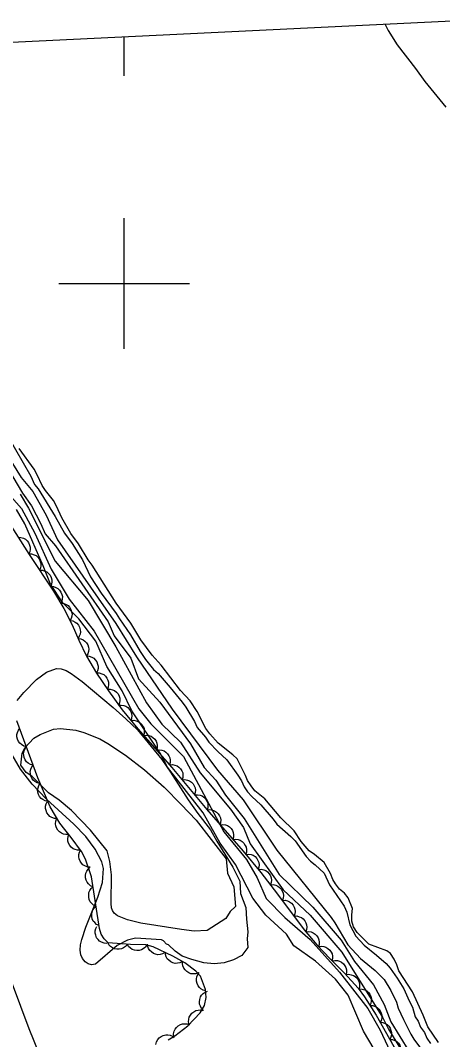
# Model space of a CAD drawing. Extents: x 336540 to 340074, y 5572036 to 5573747.
# Drawn here: x 338184.1 to 338248.7, y 5573484.2 to 5573640.3 of the extents above; entities that cross this region are included whole.
import ezdxf

# ---------------------------------------------------------------- set-up
doc = ezdxf.new("R2010")
doc.units = 0
for name, color, linetype in [('Niveau 1', 7, 'Continuous'), ('Niveau 2', 7, 'Continuous'), ('Niveau 21', 7, 'Continuous'), ('Niveau 4', 7, 'Continuous'), ('Niveau 44', 7, 'Continuous'), ('Niveau 60', 7, 'Continuous'), ('Niveau 61', 7, 'Continuous')]:
    doc.layers.add(name, color=color, linetype=linetype)

msp = doc.modelspace()

# ---------------------------------------------------------------- linework, layer by layer
at = {"layer": 'Niveau 1'}
msp.add_lwpolyline([(338181.95, 5573568.15), (338184.28, 5573565.55), (338186.33, 5573561.75), (338188.8, 5573556.27), (338191.59, 5573551.67), (338195.39, 5573546.76), (338202.25, 5573534.89), (338204.07, 5573532.61), (338209.07, 5573527.6), (338215.24, 5573516.05), (338218.69, 5573511.8), (338220.35, 5573509.01), (338221.7, 5573505.86), (338224.56, 5573502.95), (338228.44, 5573499.57), (338232.93, 5573494.55), (338237.28, 5573489), (338239.14, 5573485.7), (338241.43, 5573480.89)], dxfattribs=at)
at = {"layer": 'Niveau 2'}
for points in [[(338182.19, 5573576.64), (338185.71, 5573570.52), (338186.24, 5573569.22), (338186.83, 5573568.55), (338189.42, 5573564.31), (338190.84, 5573561.76), (338192.01, 5573560.18), (338193.6, 5573557.69), (338194.85, 5573555.09), (338196.44, 5573552.6), (338198.78, 5573549.5), (338199.25, 5573548.65), (338200.95, 5573546.23), (338202.43, 5573543.68), (338203.25, 5573542.44), (338204.48, 5573540.92), (338205.18, 5573540.31), (338207.04, 5573538.17), (338208.85, 5573535.92), (338209.44, 5573535.13), (338210.74, 5573532.92), (338211.15, 5573532.02), (338212.44, 5573530.56), (338212.96, 5573529.77), (338214.3, 5573528.36), (338215.69, 5573527.08), (338217.39, 5573524.71), (338217.92, 5573523.86), (338218.34, 5573522.96), (338218.87, 5573522.17), (338219.51, 5573521.44), (338220.9, 5573520.21), (338222.77, 5573518.01), (338223.35, 5573517.22), (338225.5, 5573515.32), (338226.14, 5573514.65), (338227.84, 5573512.28), (338228.48, 5573511.55), (338229.23, 5573511), (338230.57, 5573509.71), (338231.4, 5573507.95), (338233.63, 5573504.68), (338234.04, 5573503.78), (338234.54, 5573501.84), (338235.43, 5573500.09), (338236.71, 5573498.68), (338238.62, 5573497.18), (338240.07, 5573495.9), (338240.71, 5573495.17), (338241.76, 5573493.64), (338242.76, 5573492.01), (338243.6, 5573490.19), (338244.13, 5573489.23), (338244.53, 5573487.73), (338245, 5573487.05), (338245.36, 5573486.14), (338245.94, 5573485.35), (338246.3, 5573484.45), (338246.89, 5573483.66)], [(338182.91, 5573572.43), (338184.2, 5573570.28), (338186.01, 5573568.17), (338188.05, 5573564.55), (338189.77, 5573560.74), (338198.73, 5573547.95), (338201.85, 5573542.85), (338207.33, 5573534.81), (338214.26, 5573525.49), (338218.22, 5573520.95), (338223.35, 5573513.23), (338231.65, 5573502.92), (338232.24, 5573502.13), (338234.24, 5573498.74), (338236.16, 5573496.67), (338238.41, 5573494.83), (338239.75, 5573493.43), (338240.81, 5573491.74), (338241.64, 5573489.99), (338241.94, 5573489.08), (338242.72, 5573487.32), (338243.87, 5573485.09), (338244.34, 5573484.3), (338245.51, 5573482.72)], [(338182.29, 5573571.53), (338184.43, 5573567.88), (338185.81, 5573565.98), (338187.23, 5573563.18), (338187.87, 5573561.65), (338189.47, 5573559.85), (338197.52, 5573548.22), (338198.47, 5573546.08), (338201.01, 5573542.63), (338202.2, 5573539.47), (338205.44, 5573535.9), (338210.16, 5573529.52), (338212.22, 5573525.91), (338213.99, 5573523.95), (338215.49, 5573521.66), (338218.37, 5573518.08), (338223.7, 5573509.52), (338228.87, 5573504.52), (338233.2, 5573499.49), (338235.23, 5573496.2), (338238.12, 5573492.61), (338239.8, 5573489.63), (338240.78, 5573486.97), (338251.84, 5573469.03)], [(338184.07, 5573567.74), (338185.36, 5573565.58), (338189.42, 5573557.49), (338194.47, 5573551.46), (338198.73, 5573544.38), (338203.4, 5573535.79), (338205.76, 5573532.53), (338208.61, 5573529.79), (338211.64, 5573525.07), (338216.25, 5573519.5), (338218.26, 5573516.7), (338219.25, 5573514.2), (338224.34, 5573507.18), (338228.43, 5573503.31), (338233.29, 5573497.63), (338239.56, 5573487.59), (338240.42, 5573485.82), (338249.91, 5573470.3)], [(338238.27, 5573482.78), (338236.62, 5573485.56), (338234.29, 5573491.06), (338232.32, 5573493.49), (338229.29, 5573496.23), (338225.96, 5573498.6), (338224.85, 5573500.41), (338221.65, 5573503.3), (338219.67, 5573505.92), (338217.02, 5573511.05), (338214.67, 5573514.31), (338212.06, 5573518.94), (338206.61, 5573525.94), (338205.5, 5573528.1), (338201.14, 5573534.56), (338199.68, 5573537.62), (338197.31, 5573541.34), (338195.66, 5573545.25), (338193.03, 5573548.66), (338190.6, 5573551.1), (338188.72, 5573553.98), (338187.57, 5573556.78), (338184.76, 5573563.18), (338183.48, 5573565.39)], [(338183.59, 5573536.14), (338184.63, 5573537.39), (338186.57, 5573539.38), (338188.11, 5573540.48), (338189.61, 5573541.06), (338190.36, 5573541), (338191.12, 5573540.74), (338191.89, 5573540.31), (338193.54, 5573539.06), (338198.28, 5573535.08), (338200.26, 5573533.36), (338202.02, 5573531.66), (338205.76, 5573527.13), (338207.09, 5573525.2), (338209.78, 5573520.97), (338211.26, 5573518.88), (338213.21, 5573516.36), (338214.15, 5573514.6), (338216.62, 5573510.63), (338217.68, 5573508.52), (338217.77, 5573506.59), (338218.6, 5573504.47), (338218.69, 5573502.67), (338218.9, 5573500.75), (338218.83, 5573499.67), (338218.9, 5573498.34), (338217.97, 5573497.1), (338216.71, 5573496.46), (338215.31, 5573496), (338213.78, 5573495.84), (338212.2, 5573496.01), (338210.32, 5573496.52), (338208.85, 5573497.03), (338207.77, 5573497.76), (338206.76, 5573498.76), (338206.46, 5573498.85), (338205.98, 5573499.39), (338205.72, 5573499.54), (338201.71, 5573499.79)], [(338191.9, 5573519.3), (338190.02, 5573520.89), (338188.41, 5573522.03), (338185.87, 5573524.55), (338185, 5573525.11), (338184.17, 5573526.25), (338184.38, 5573528.08), (338184.79, 5573528.91), (338186.15, 5573530.38), (338187.11, 5573530.97), (338189.15, 5573531.76), (338190.22, 5573531.86), (338192.61, 5573531.61), (338193.83, 5573531.27), (338196.26, 5573530.3), (338197.49, 5573529.59), (338200.18, 5573527.79), (338203.08, 5573525.52), (338206.08, 5573522.88), (338208.72, 5573520.26), (338211.01, 5573517.85), (338215.59, 5573511.9), (338215.82, 5573509.75), (338216.76, 5573507.63), (338217.03, 5573504.63), (338216.22, 5573503.87), (338215.55, 5573502.76), (338212.69, 5573500.93), (338210.68, 5573500.87), (338208.77, 5573501.1), (338202.54, 5573502.08), (338200.5, 5573502.59), (338198.94, 5573503.2), (338198.44, 5573503.59), (338198.18, 5573504.01), (338198.04, 5573504.42), (338197.97, 5573505.1), (338198.02, 5573509.49), (338197.78, 5573511.51), (338197.39, 5573513.13), (338194.81, 5573516.31), (338191.9, 5573519.3)], [(338201.71, 5573499.79), (338200.49, 5573499.49), (338198.93, 5573498.63), (338195.62, 5573495.8), (338195, 5573495.71), (338194.48, 5573495.83), (338194, 5573496.17), (338193.59, 5573496.64), (338193.36, 5573497.24), (338193.26, 5573497.96), (338193.29, 5573498.75), (338193.48, 5573499.58), (338194.13, 5573501.48), (338195.94, 5573506.03), (338196.66, 5573508.32), (338196.81, 5573510.43), (338196.54, 5573511.46), (338195.57, 5573513.41), (338194.13, 5573515.35), (338192.3, 5573517.23), (338188.09, 5573521.05), (338185.89, 5573523.34), (338184.11, 5573525.64), (338182.86, 5573527.84)]]:
    msp.add_lwpolyline(points, dxfattribs=at)
at = {"layer": 'Niveau 21'}
msp.add_lwpolyline([(338116.61, 5573633.76), (338120.48, 5573628.01), (338129.05, 5573614.96), (338140.73, 5573597.54), (338143.01, 5573593.95), (338145.41, 5573589.84), (338148.11, 5573584.82), (338149.66, 5573581.77), (338152.43, 5573575.98), (338155.71, 5573568.42), (338158.92, 5573560.51), (338161.39, 5573554.12), (338162.78, 5573550.25), (338171.72, 5573524.2), (338182.83, 5573492.76), (338185.39, 5573485.95), (338187.03, 5573481.9)], dxfattribs=at)
at = {"layer": 'Niveau 4'}
for points in [[(338239.9, 5573639.72), (338240.4, 5573638.74), (338241.76, 5573636.55), (338244.59, 5573632.91), (338246.02, 5573630.91), (338249.19, 5573626.99)], [(338217.27, 5573527.21), (338216.63, 5573527.82), (338214.37, 5573529.61), (338213.09, 5573531.07), (338212.5, 5573531.86), (338211.14, 5573534.46), (338210.08, 5573536.1), (338208.63, 5573537.67), (338205.64, 5573541.59), (338204.29, 5573543.11), (338202.54, 5573545.42), (338201, 5573547.97), (338198.78, 5573551.07), (338195.07, 5573556.89), (338194.48, 5573557.68), (338193, 5573560.14), (338191.83, 5573561.72), (338190.42, 5573564.1), (338189.64, 5573565.91), (338189.16, 5573566.76), (338187.94, 5573568.28), (338187.41, 5573569.07), (338186.69, 5573570.71), (338186.21, 5573571.56), (338183.93, 5573574.72)], [(338248.1, 5573483.81), (338246.46, 5573486.18), (338245.74, 5573487.99), (338244.13, 5573491.56), (338242.01, 5573494.78), (338241.71, 5573495.68), (338241.29, 5573496.58), (338240.76, 5573497.43), (338240.19, 5573497.82), (338237.43, 5573498.85), (338235.63, 5573500.64), (338235.1, 5573501.49), (338234.85, 5573502.4), (338234.83, 5573503.37), (338234.93, 5573504.34), (338234.27, 5573505.93), (338233.69, 5573506.66), (338232.93, 5573507.28), (338232.35, 5573508.07), (338231.94, 5573508.74), (338231.58, 5573509.65), (338230.57, 5573511.35), (338229.13, 5573512.58), (338228.32, 5573513.13), (338227.09, 5573514.59), (338225.98, 5573516.23), (338223.94, 5573518.19), (338221.49, 5573521.12), (338219.99, 5573522.34), (338219.4, 5573523.07), (338218.87, 5573523.92), (338218.57, 5573524.66), (338217.27, 5573527.21)]]:
    msp.add_lwpolyline(points, dxfattribs=at)
at = {"layer": 'Niveau 44'}
for points in [[(338181.73, 5573564.35), (338185.43, 5573558.53), (338189.18, 5573552.88), (338190.75, 5573550.24), (338192.01, 5573547.75), (338193.06, 5573545.37), (338194.24, 5573542.96), (338195.76, 5573540.36), (338197.59, 5573537.63), (338199.68, 5573534.75), (338202.07, 5573531.83), (338207.29, 5573525.91), (338212.64, 5573519.45), (338218.2, 5573513.08), (338220.91, 5573509.82), (338223.47, 5573506.53), (338227.55, 5573501.03), (338229.45, 5573498.76), (338231.5, 5573496.59), (338233.72, 5573494.42), (338235.8, 5573492.1), (338236.77, 5573490.78), (338238.54, 5573487.98), (338245.15, 5573476.3)], [(338183.77, 5573561.14), (338184.19, 5573561.12), (338184.58, 5573560.99), (338184.87, 5573560.85), (338185.13, 5573560.61), (338185.36, 5573560.32), (338185.5, 5573559.96), (338185.6, 5573559.65), (338185.59, 5573559.3), (338185.53, 5573558.93), (338185.38, 5573558.6)], [(338185.38, 5573558.6), (338185.8, 5573558.6), (338186.19, 5573558.48), (338186.49, 5573558.34), (338186.75, 5573558.1), (338186.98, 5573557.82), (338187.14, 5573557.46), (338187.24, 5573557.15), (338187.24, 5573556.8), (338187.18, 5573556.44), (338187.04, 5573556.1)], [(338187.04, 5573556.1), (338187.46, 5573556.1), (338187.85, 5573555.98), (338188.15, 5573555.84), (338188.41, 5573555.6), (338188.64, 5573555.32), (338188.79, 5573554.97), (338188.89, 5573554.65), (338188.9, 5573554.3), (338188.84, 5573553.94), (338188.7, 5573553.6)], [(338188.74, 5573553.63), (338189.15, 5573553.6), (338189.53, 5573553.46), (338189.83, 5573553.31), (338190.08, 5573553.06), (338190.29, 5573552.76), (338190.43, 5573552.4), (338190.52, 5573552.09), (338190.5, 5573551.74), (338190.42, 5573551.37), (338190.27, 5573551.05)], [(338190.33, 5573551.08), (338190.74, 5573551.03), (338191.11, 5573550.86), (338191.39, 5573550.69), (338191.63, 5573550.42), (338191.82, 5573550.11), (338191.93, 5573549.74), (338192, 5573549.42), (338191.96, 5573549.07), (338191.85, 5573548.72), (338191.68, 5573548.4)], [(338191.72, 5573548.42), (338192.13, 5573548.34), (338192.49, 5573548.16), (338192.76, 5573547.97), (338192.98, 5573547.69), (338193.16, 5573547.37), (338193.25, 5573547), (338193.3, 5573546.68), (338193.24, 5573546.33), (338193.12, 5573545.98), (338192.93, 5573545.67)], [(338192.91, 5573545.67), (338193.33, 5573545.61), (338193.7, 5573545.44), (338193.98, 5573545.26), (338194.21, 5573545), (338194.4, 5573544.68), (338194.5, 5573544.31), (338194.56, 5573543.99), (338194.52, 5573543.64), (338194.41, 5573543.29), (338194.23, 5573542.97)], [(338194.23, 5573542.97), (338194.65, 5573542.95), (338195.03, 5573542.8), (338195.32, 5573542.65), (338195.57, 5573542.4), (338195.78, 5573542.1), (338195.92, 5573541.74), (338196, 5573541.42), (338195.98, 5573541.07), (338195.9, 5573540.71), (338195.75, 5573540.38)], [(338195.74, 5573540.38), (338196.16, 5573540.38), (338196.55, 5573540.26), (338196.85, 5573540.12), (338197.12, 5573539.89), (338197.35, 5573539.6), (338197.5, 5573539.25), (338197.61, 5573538.94), (338197.61, 5573538.59), (338197.55, 5573538.22), (338197.42, 5573537.89)], [(338197.41, 5573537.88), (338197.82, 5573537.9), (338198.22, 5573537.79), (338198.52, 5573537.67), (338198.79, 5573537.44), (338199.04, 5573537.16), (338199.21, 5573536.82), (338199.32, 5573536.51), (338199.33, 5573536.16), (338199.29, 5573535.79), (338199.17, 5573535.46)], [(338199.13, 5573535.42), (338199.54, 5573535.46), (338199.94, 5573535.38), (338200.25, 5573535.27), (338200.54, 5573535.07), (338200.8, 5573534.8), (338200.99, 5573534.47), (338201.12, 5573534.17), (338201.15, 5573533.82), (338201.13, 5573533.45), (338201.03, 5573533.1)], [(338185.02, 5573529.09), (338184.62, 5573529.19), (338184.27, 5573529.4), (338184.01, 5573529.6), (338183.81, 5573529.89), (338183.65, 5573530.23), (338183.58, 5573530.6), (338183.56, 5573530.93), (338183.64, 5573531.27), (338183.79, 5573531.61), (338184, 5573531.91)], [(338206.71, 5573484.21), (338207.73, 5573484.83), (338209.75, 5573486.37), (338211.64, 5573488.33), (338212.28, 5573489.47), (338212.53, 5573490.7), (338212.42, 5573491.9), (338211.68, 5573493.95), (338210.97, 5573494.72), (338209.28, 5573495.98), (338207.41, 5573497.01), (338204.4, 5573498.46), (338203.29, 5573498.75), (338200.93, 5573498.79), (338197.55, 5573499.08), (338196.9, 5573499.68), (338196.48, 5573500.4), (338196.22, 5573501.27), (338194.96, 5573509.18), (338194.09, 5573511.85), (338193.44, 5573513.02), (338191.86, 5573515.2), (338190.12, 5573517.39), (338188.64, 5573519.89), (338186.76, 5573524.31), (338183.58, 5573533.05)], [(338201.03, 5573533.1), (338201.44, 5573533.14), (338201.84, 5573533.06), (338202.15, 5573532.95), (338202.44, 5573532.74), (338202.7, 5573532.48), (338202.89, 5573532.15), (338203.02, 5573531.85), (338203.05, 5573531.5), (338203.03, 5573531.13), (338202.93, 5573530.78)], [(338202.97, 5573530.81), (338203.38, 5573530.87), (338203.78, 5573530.8), (338204.1, 5573530.7), (338204.39, 5573530.51), (338204.66, 5573530.25), (338204.86, 5573529.93), (338205, 5573529.63), (338205.05, 5573529.28), (338205.04, 5573528.91), (338204.95, 5573528.56)], [(338186.05, 5573526.27), (338185.64, 5573526.37), (338185.29, 5573526.58), (338185.04, 5573526.78), (338184.84, 5573527.07), (338184.68, 5573527.41), (338184.61, 5573527.79), (338184.59, 5573528.11), (338184.67, 5573528.45), (338184.81, 5573528.8), (338185.02, 5573529.09)], [(338204.95, 5573528.56), (338205.36, 5573528.62), (338205.77, 5573528.55), (338206.08, 5573528.45), (338206.37, 5573528.26), (338206.64, 5573528), (338206.84, 5573527.68), (338206.98, 5573527.38), (338207.03, 5573527.03), (338207.02, 5573526.66), (338206.93, 5573526.31)], [(338187.07, 5573523.45), (338186.67, 5573523.55), (338186.32, 5573523.76), (338186.06, 5573523.97), (338185.86, 5573524.25), (338185.7, 5573524.59), (338185.64, 5573524.97), (338185.61, 5573525.29), (338185.69, 5573525.63), (338185.84, 5573525.98), (338186.05, 5573526.27)], [(338206.95, 5573526.32), (338207.36, 5573526.36), (338207.76, 5573526.28), (338208.07, 5573526.18), (338208.36, 5573525.97), (338208.62, 5573525.71), (338208.81, 5573525.38), (338208.94, 5573525.08), (338208.98, 5573524.73), (338208.96, 5573524.36), (338208.86, 5573524.01)], [(338208.86, 5573524.01), (338209.28, 5573524.05), (338209.67, 5573523.97), (338209.99, 5573523.87), (338210.27, 5573523.66), (338210.53, 5573523.4), (338210.72, 5573523.07), (338210.86, 5573522.77), (338210.9, 5573522.42), (338210.87, 5573522.05), (338210.77, 5573521.7)], [(338188.29, 5573520.71), (338187.88, 5573520.79), (338187.52, 5573520.98), (338187.26, 5573521.17), (338187.04, 5573521.45), (338186.87, 5573521.77), (338186.78, 5573522.14), (338186.73, 5573522.47), (338186.8, 5573522.81), (338186.92, 5573523.16), (338187.12, 5573523.47)], [(338210.77, 5573521.7), (338211.19, 5573521.74), (338211.59, 5573521.66), (338211.9, 5573521.56), (338212.19, 5573521.35), (338212.45, 5573521.09), (338212.64, 5573520.76), (338212.77, 5573520.46), (338212.81, 5573520.11), (338212.79, 5573519.74), (338212.69, 5573519.39)], [(338189.72, 5573518.07), (338189.3, 5573518.1), (338188.92, 5573518.24), (338188.63, 5573518.39), (338188.38, 5573518.64), (338188.16, 5573518.94), (338188.02, 5573519.3), (338187.94, 5573519.61), (338187.96, 5573519.96), (338188.03, 5573520.33), (338188.19, 5573520.65)], [(338212.69, 5573519.39), (338213.1, 5573519.45), (338213.5, 5573519.38), (338213.82, 5573519.28), (338214.11, 5573519.08), (338214.38, 5573518.82), (338214.58, 5573518.5), (338214.72, 5573518.2), (338214.76, 5573517.85), (338214.75, 5573517.48), (338214.66, 5573517.13)], [(338191.49, 5573515.66), (338191.08, 5573515.63), (338190.68, 5573515.72), (338190.37, 5573515.83), (338190.09, 5573516.04), (338189.83, 5573516.31), (338189.65, 5573516.65), (338189.52, 5573516.95), (338189.49, 5573517.3), (338189.52, 5573517.67), (338189.63, 5573518.01)], [(338214.66, 5573517.13), (338215.08, 5573517.19), (338215.48, 5573517.12), (338215.79, 5573517.02), (338216.08, 5573516.82), (338216.35, 5573516.56), (338216.55, 5573516.24), (338216.69, 5573515.94), (338216.74, 5573515.59), (338216.73, 5573515.22), (338216.63, 5573514.87)], [(338193.28, 5573513.25), (338192.86, 5573513.23), (338192.46, 5573513.34), (338192.16, 5573513.47), (338191.89, 5573513.69), (338191.65, 5573513.97), (338191.48, 5573514.31), (338191.36, 5573514.62), (338191.35, 5573514.97), (338191.39, 5573515.34), (338191.51, 5573515.68)], [(338216.63, 5573514.87), (338217.05, 5573514.93), (338217.45, 5573514.86), (338217.76, 5573514.76), (338218.06, 5573514.56), (338218.32, 5573514.3), (338218.52, 5573513.98), (338218.66, 5573513.68), (338218.71, 5573513.33), (338218.7, 5573512.96), (338218.61, 5573512.61)], [(338194.76, 5573510.64), (338194.34, 5573510.68), (338193.97, 5573510.83), (338193.68, 5573510.99), (338193.44, 5573511.25), (338193.23, 5573511.55), (338193.1, 5573511.92), (338193.03, 5573512.23), (338193.05, 5573512.58), (338193.14, 5573512.94), (338193.3, 5573513.27)], [(338218.6, 5573512.6), (338219.01, 5573512.65), (338219.41, 5573512.57), (338219.72, 5573512.46), (338220.01, 5573512.26), (338220.27, 5573511.99), (338220.46, 5573511.66), (338220.59, 5573511.36), (338220.63, 5573511.01), (338220.61, 5573510.64), (338220.51, 5573510.3)], [(338195.21, 5573507.63), (338194.83, 5573507.8), (338194.53, 5573508.08), (338194.31, 5573508.33), (338194.17, 5573508.65), (338194.08, 5573509.01), (338194.08, 5573509.39), (338194.12, 5573509.71), (338194.27, 5573510.04), (338194.47, 5573510.34), (338194.74, 5573510.59)], [(338220.53, 5573510.31), (338220.95, 5573510.34), (338221.34, 5573510.25), (338221.65, 5573510.13), (338221.93, 5573509.92), (338222.18, 5573509.64), (338222.36, 5573509.31), (338222.49, 5573509.01), (338222.51, 5573508.65), (338222.48, 5573508.28), (338222.37, 5573507.94)], [(338195.68, 5573504.66), (338195.3, 5573504.84), (338195, 5573505.11), (338194.78, 5573505.36), (338194.64, 5573505.69), (338194.55, 5573506.04), (338194.56, 5573506.43), (338194.59, 5573506.75), (338194.74, 5573507.07), (338194.94, 5573507.38), (338195.21, 5573507.63)], [(338222.37, 5573507.94), (338222.79, 5573507.97), (338223.18, 5573507.88), (338223.49, 5573507.76), (338223.77, 5573507.55), (338224.02, 5573507.28), (338224.21, 5573506.94), (338224.33, 5573506.64), (338224.36, 5573506.29), (338224.32, 5573505.92), (338224.21, 5573505.57)], [(338224.19, 5573505.56), (338224.61, 5573505.58), (338225, 5573505.47), (338225.31, 5573505.35), (338225.58, 5573505.13), (338225.83, 5573504.85), (338226, 5573504.51), (338226.12, 5573504.21), (338226.14, 5573503.86), (338226.1, 5573503.49), (338225.98, 5573503.15)], [(338196.15, 5573501.7), (338195.77, 5573501.88), (338195.47, 5573502.15), (338195.26, 5573502.4), (338195.11, 5573502.72), (338195.02, 5573503.08), (338195.03, 5573503.47), (338195.07, 5573503.79), (338195.21, 5573504.11), (338195.42, 5573504.42), (338195.68, 5573504.66)], [(338225.98, 5573503.15), (338226.4, 5573503.17), (338226.79, 5573503.06), (338227.1, 5573502.94), (338227.37, 5573502.72), (338227.62, 5573502.45), (338227.79, 5573502.1), (338227.91, 5573501.8), (338227.93, 5573501.45), (338227.89, 5573501.08), (338227.77, 5573500.74)], [(338197.31, 5573498.97), (338196.9, 5573499), (338196.52, 5573499.14), (338196.23, 5573499.3), (338195.98, 5573499.55), (338195.76, 5573499.85), (338195.63, 5573500.21), (338195.55, 5573500.52), (338195.57, 5573500.88), (338195.65, 5573501.24), (338195.8, 5573501.56)], [(338227.78, 5573500.75), (338228.2, 5573500.79), (338228.6, 5573500.72), (338228.91, 5573500.61), (338229.2, 5573500.41), (338229.46, 5573500.15), (338229.65, 5573499.82), (338229.79, 5573499.52), (338229.83, 5573499.17), (338229.81, 5573498.8), (338229.71, 5573498.45)], [(338200.48, 5573498.83), (338200.21, 5573498.5), (338199.88, 5573498.28), (338199.58, 5573498.13), (338199.23, 5573498.07), (338198.86, 5573498.07), (338198.49, 5573498.16), (338198.19, 5573498.28), (338197.91, 5573498.5), (338197.66, 5573498.77), (338197.49, 5573499.09)], [(338203.47, 5573498.75), (338203.23, 5573498.4), (338202.91, 5573498.15), (338202.63, 5573497.99), (338202.29, 5573497.9), (338201.92, 5573497.88), (338201.54, 5573497.95), (338201.23, 5573498.04), (338200.94, 5573498.24), (338200.67, 5573498.5), (338200.47, 5573498.8)], [(338206.23, 5573497.58), (338205.87, 5573497.37), (338205.48, 5573497.27), (338205.15, 5573497.24), (338204.8, 5573497.31), (338204.46, 5573497.44), (338204.15, 5573497.66), (338203.9, 5573497.87), (338203.72, 5573498.18), (338203.58, 5573498.52), (338203.53, 5573498.88)], [(338208.9, 5573496.19), (338208.52, 5573496), (338208.12, 5573495.93), (338207.79, 5573495.92), (338207.45, 5573496), (338207.11, 5573496.15), (338206.81, 5573496.39), (338206.58, 5573496.62), (338206.42, 5573496.93), (338206.3, 5573497.28), (338206.27, 5573497.64)], [(338229.73, 5573498.47), (338230.14, 5573498.53), (338230.54, 5573498.48), (338230.86, 5573498.39), (338231.16, 5573498.21), (338231.44, 5573497.96), (338231.65, 5573497.64), (338231.8, 5573497.36), (338231.86, 5573497.01), (338231.86, 5573496.64), (338231.79, 5573496.29)], [(338211.33, 5573494.45), (338210.94, 5573494.31), (338210.53, 5573494.3), (338210.2, 5573494.33), (338209.88, 5573494.46), (338209.56, 5573494.65), (338209.3, 5573494.93), (338209.1, 5573495.19), (338208.98, 5573495.52), (338208.91, 5573495.88), (338208.93, 5573496.24)], [(338231.8, 5573496.3), (338232.21, 5573496.38), (338232.61, 5573496.34), (338232.93, 5573496.27), (338233.24, 5573496.1), (338233.53, 5573495.86), (338233.75, 5573495.55), (338233.91, 5573495.27), (338233.99, 5573494.93), (338234.01, 5573494.56), (338233.94, 5573494.2)], [(338212.5, 5573491.69), (338212.09, 5573491.79), (338211.74, 5573492), (338211.49, 5573492.21), (338211.29, 5573492.5), (338211.13, 5573492.83), (338211.06, 5573493.21), (338211.04, 5573493.53), (338211.12, 5573493.88), (338211.27, 5573494.22), (338211.48, 5573494.51)], [(338233.93, 5573494.19), (338234.34, 5573494.24), (338234.74, 5573494.18), (338235.06, 5573494.08), (338235.35, 5573493.89), (338235.62, 5573493.64), (338235.83, 5573493.31), (338235.97, 5573493.02), (338236.02, 5573492.67), (338236.02, 5573492.3), (338235.93, 5573491.95)], [(338212.13, 5573488.72), (338211.84, 5573489.02), (338211.65, 5573489.38), (338211.53, 5573489.69), (338211.51, 5573490.04), (338211.56, 5573490.41), (338211.69, 5573490.77), (338211.84, 5573491.06), (338212.09, 5573491.3), (338212.39, 5573491.52), (338212.73, 5573491.66)], [(338236, 5573492), (338236.42, 5573491.99), (338236.8, 5573491.85), (338237.1, 5573491.71), (338237.36, 5573491.47), (338237.58, 5573491.18), (338237.73, 5573490.82), (338237.82, 5573490.51), (338237.81, 5573490.16), (338237.75, 5573489.79), (338237.6, 5573489.46)], [(338209.93, 5573486.56), (338209.85, 5573486.97), (338209.88, 5573487.37), (338209.95, 5573487.7), (338210.13, 5573488), (338210.36, 5573488.29), (338210.67, 5573488.52), (338210.95, 5573488.68), (338211.29, 5573488.76), (338211.66, 5573488.78), (338212.02, 5573488.72)], [(338237.6, 5573489.46), (338238.02, 5573489.45), (338238.41, 5573489.32), (338238.7, 5573489.17), (338238.96, 5573488.93), (338239.18, 5573488.64), (338239.33, 5573488.29), (338239.42, 5573487.97), (338239.42, 5573487.62), (338239.35, 5573487.26), (338239.21, 5573486.93)], [(338207.57, 5573484.71), (338207.55, 5573485.13), (338207.65, 5573485.52), (338207.77, 5573485.83), (338207.98, 5573486.11), (338208.26, 5573486.36), (338208.6, 5573486.54), (338208.9, 5573486.66), (338209.25, 5573486.68), (338209.62, 5573486.65), (338209.96, 5573486.53)], [(338239.15, 5573486.9), (338239.57, 5573486.86), (338239.95, 5573486.71), (338240.24, 5573486.55), (338240.48, 5573486.3), (338240.69, 5573486), (338240.82, 5573485.64), (338240.9, 5573485.32), (338240.88, 5573484.97), (338240.79, 5573484.61), (338240.63, 5573484.28)], [(338204.83, 5573483.52), (338204.93, 5573483.93), (338205.14, 5573484.28), (338205.35, 5573484.54), (338205.63, 5573484.74), (338205.97, 5573484.89), (338206.35, 5573484.96), (338206.67, 5573484.99), (338207.01, 5573484.91), (338207.36, 5573484.76), (338207.65, 5573484.55)], [(338240.63, 5573484.28), (338241.05, 5573484.25), (338241.43, 5573484.1), (338241.71, 5573483.94), (338241.96, 5573483.69), (338242.17, 5573483.39), (338242.3, 5573483.02), (338242.38, 5573482.71), (338242.35, 5573482.36), (338242.27, 5573482), (338242.11, 5573481.67)]]:
    msp.add_lwpolyline(points, dxfattribs=at)
at = {"layer": 'Niveau 60'}
msp.add_lwpolyline([(339458.94, 5573698.73), (339531.5, 5572199.65), (336635.22, 5572059.46), (336562.66, 5573558.54), (339458.94, 5573698.73)], dxfattribs=at)
at = {"layer": 'Niveau 61'}
for points in [[(338200, 5573631.79), (338200, 5573637.79)], [(338200, 5573590), (338200, 5573610)], [(338190, 5573600), (338210, 5573600)]]:
    msp.add_lwpolyline(points, dxfattribs=at)

doc.saveas('drawing.dxf')
